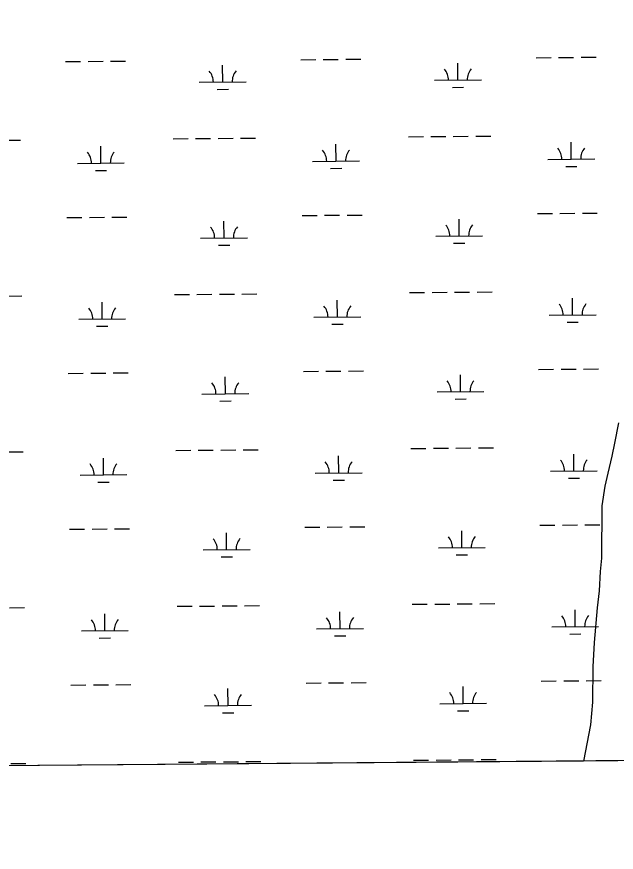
# Model space of a CAD drawing. Extents: x 3568792 to 3606828, y 529143 to 554785.
# Drawn here: x 3592959 to 3594238, y 534531 to 536315 of the extents above; entities that cross this region are included whole.
import ezdxf

# ---------------------------------------------------------------- set-up
doc = ezdxf.new("R2010")
doc.units = 0
for name, color, linetype in [('V-GRID-FRAM', 7, 'Continuous'), ('V-SITE-VEGE', 7, 'Continuous'), ('V-WETL-SWMP', 7, 'Continuous')]:
    doc.layers.add(name, color=color, linetype=linetype)

msp = doc.modelspace()

# ---------------------------------------------------------------- linework, layer by layer
at = {"layer": 'V-GRID-FRAM'}
msp.add_lwpolyline([(3570936, 552713.8), (3602582.8, 552980.8), (3602744.1, 534798.4), (3571081.5, 534531.3), (3570936, 552713.8)], dxfattribs=at)
at = {"layer": 'V-SITE-VEGE'}
for p, q in [((3594243, 535448.3), (3594234.7, 535404.4)), ((3594234.7, 535404.4), (3594228.4, 535376.5)), ((3594228.4, 535376.5), (3594220.1, 535340.6)), ((3594220.1, 535340.6), (3594213.8, 535312.7)), ((3594213.8, 535312.7), (3594207.5, 535270.8)), ((3594207.5, 535270.8), (3594206.5, 535159)), ((3594206.5, 535159), (3594204.2, 535131)), ((3594204.2, 535131), (3594201.8, 535089.1)), ((3594201.8, 535089.1), (3594197.5, 535053.2)), ((3594197.5, 535053.2), (3594190.8, 534979.3)), ((3594190.8, 534979.3), (3594188.4, 534927.4)), ((3594188.4, 534927.4), (3594187.7, 534851.5)), ((3594187.7, 534851.5), (3594183.3, 534803.6)), ((3594183.3, 534803.6), (3594168.6, 534726.1)), ((3594168.6, 534726.1), (3587291.2, 534668.1))]:
    msp.add_line(p, q, dxfattribs=at)
at = {"layer": 'V-WETL-SWMP'}
for p, q in [((3593063.2, 536218.9), (3593095.2, 536219.2)), ((3593111.2, 536219.3), (3593143.2, 536219.6)), ((3593159.2, 536219.7), (3593191.2, 536220)), ((3593398.4, 536175.3), (3593398.1, 536211.3)), ((3593565.1, 536223.1), (3593597.1, 536223.4)), ((3593613.1, 536223.5), (3593645.1, 536223.8)), ((3593661.1, 536223.9), (3593693.1, 536224.2)), ((3593900.3, 536179.5), (3593900, 536215.5)), ((3594067, 536227.3), (3594099, 536227.6)), ((3594115, 536227.8), (3594147, 536228)), ((3594163, 536228.2), (3594195, 536228.4)), ((3593348.4, 536174.9), (3593448.4, 536175.7)), ((3593850.3, 536179.1), (3593950.3, 536179.9)), ((3593386.6, 536159.7), (3593410.6, 536159.9)), ((3593888.4, 536164), (3593912.4, 536164.2)), ((3592934.7, 536051.3), (3592966.7, 536051.6)), ((3593292.6, 536054.3), (3593324.6, 536054.6)), ((3593340.6, 536054.7), (3593372.6, 536055)), ((3593388.6, 536055.1), (3593420.6, 536055.4)), ((3593436.6, 536055.5), (3593468.6, 536055.8)), ((3593794.5, 536058.5), (3593826.5, 536058.8)), ((3593842.5, 536058.9), (3593874.5, 536059.2)), ((3593890.5, 536059.4), (3593922.5, 536059.6)), ((3593938.5, 536059.8), (3593970.5, 536060)), ((3593138.4, 536002.3), (3593138.1, 536038.3)), ((3593640.3, 536006.5), (3593640, 536042.5)), ((3594142.2, 536010.7), (3594141.9, 536046.7)), ((3593088.4, 536001.8), (3593188.4, 536002.7)), ((3593590.3, 536006.1), (3593690.3, 536006.9)), ((3594092.2, 536010.3), (3594192.2, 536011.2)), ((3593126.6, 535986.7), (3593150.6, 535986.9)), ((3593628.5, 535991), (3593652.5, 535991.2)), ((3594130.3, 535995.2), (3594154.3, 535995.4)), ((3593567.9, 535890.5), (3593599.9, 535890.7)), ((3593615.9, 535890.9), (3593647.9, 535891.1)), ((3593663.9, 535891.3), (3593695.9, 535891.5)), ((3594069.8, 535894.7), (3594101.8, 535895)), ((3594117.8, 535895.1), (3594149.8, 535895.4)), ((3594165.8, 535895.5), (3594197.8, 535895.8)), ((3593066, 535886.2), (3593098, 535886.5)), ((3593114, 535886.6), (3593146, 535886.9)), ((3593162, 535887), (3593194, 535887.3)), ((3593401.2, 535842.6), (3593400.9, 535878.6)), ((3593903.1, 535846.8), (3593902.8, 535882.8)), ((3593351.2, 535842.2), (3593451.2, 535843)), ((3593853.1, 535846.4), (3593953.1, 535847.3)), ((3593389.4, 535827.1), (3593413.4, 535827.3)), ((3593891.2, 535831.3), (3593915.2, 535831.5)), ((3592937.5, 535718.6), (3592969.5, 535718.9)), ((3593295.4, 535721.6), (3593327.4, 535721.9)), ((3593343.4, 535722.1), (3593375.4, 535722.3)), ((3593391.4, 535722.5), (3593423.4, 535722.7)), ((3593439.4, 535722.9), (3593471.4, 535723.1)), ((3593797.3, 535725.9), (3593829.3, 535726.2)), ((3593845.3, 535726.3), (3593877.3, 535726.6)), ((3593893.3, 535726.7), (3593925.3, 535727)), ((3593941.3, 535727.1), (3593973.3, 535727.4)), ((3594145, 535678.1), (3594144.7, 535714.1)), ((3593141.2, 535669.6), (3593140.9, 535705.6)), ((3593643.1, 535673.8), (3593642.8, 535709.8)), ((3594095, 535677.6), (3594195, 535678.5)), ((3593091.2, 535669.2), (3593191.2, 535670)), ((3593593.1, 535673.4), (3593693.1, 535674.3)), ((3593631.3, 535658.3), (3593655.3, 535658.5)), ((3594133.2, 535662.5), (3594157.2, 535662.7)), ((3593129.4, 535654.1), (3593153.4, 535654.3)), ((3593068.8, 535553.6), (3593100.8, 535553.8)), ((3593116.8, 535554), (3593148.8, 535554.2)), ((3593164.8, 535554.4), (3593196.8, 535554.6)), ((3593570.7, 535557.8), (3593602.7, 535558.1)), ((3593618.7, 535558.2), (3593650.7, 535558.5)), ((3593666.7, 535558.6), (3593698.7, 535558.9)), ((3594072.6, 535562), (3594104.6, 535562.3)), ((3594120.6, 535562.4), (3594152.6, 535562.7)), ((3594168.6, 535562.8), (3594200.6, 535563.1)), ((3593404, 535510), (3593403.7, 535546)), ((3593905.9, 535514.2), (3593905.6, 535550.2)), ((3593354, 535509.5), (3593454, 535510.4)), ((3593855.9, 535513.8), (3593955.9, 535514.6)), ((3593894.1, 535498.7), (3593918.1, 535498.9)), ((3593392.2, 535494.4), (3593416.2, 535494.6)), ((3593800.1, 535393.2), (3593832.1, 535393.5)), ((3593848.1, 535393.6), (3593880.1, 535393.9)), ((3593896.1, 535394), (3593928.1, 535394.3)), ((3593944.1, 535394.4), (3593976.1, 535394.7)), ((3592940.3, 535386), (3592972.3, 535386.2)), ((3593144.1, 535336.9), (3593143.7, 535372.9)), ((3593298.2, 535389), (3593330.2, 535389.3)), ((3593346.2, 535389.4), (3593378.2, 535389.7)), ((3593394.2, 535389.8), (3593426.2, 535390.1)), ((3593442.2, 535390.2), (3593474.2, 535390.5)), ((3593645.9, 535341.2), (3593645.6, 535377.2)), ((3594147.8, 535345.4), (3594147.5, 535381.4)), ((3593094.1, 535336.5), (3593194, 535337.4)), ((3593595.9, 535340.8), (3593695.9, 535341.6)), ((3594097.8, 535345), (3594197.8, 535345.8)), ((3593132.2, 535321.4), (3593156.2, 535321.6)), ((3593634.1, 535325.6), (3593658.1, 535325.8)), ((3594136, 535329.9), (3594160, 535330.1)), ((3594123.4, 535229.8), (3594155.4, 535230)), ((3594171.4, 535230.2), (3594203.4, 535230.4)), ((3593071.6, 535220.9), (3593103.6, 535221.2)), ((3593119.6, 535221.3), (3593151.6, 535221.6)), ((3593167.6, 535221.7), (3593199.6, 535222)), ((3593406.8, 535177.3), (3593406.5, 535213.3)), ((3593573.5, 535225.1), (3593605.5, 535225.4)), ((3593621.5, 535225.5), (3593653.5, 535225.8)), ((3593669.5, 535225.9), (3593701.5, 535226.2)), ((3593908.7, 535181.5), (3593908.4, 535217.5)), ((3594075.4, 535229.4), (3594107.4, 535229.6)), ((3593356.8, 535176.9), (3593456.8, 535177.7)), ((3593858.7, 535181.1), (3593958.7, 535181.9)), ((3593395, 535161.8), (3593419, 535162)), ((3593896.9, 535166), (3593920.9, 535166.2)), ((3592943.1, 535053.3), (3592975.1, 535053.6)), ((3593301, 535056.3), (3593333, 535056.6)), ((3593349, 535056.7), (3593381, 535057)), ((3593397, 535057.1), (3593429, 535057.4)), ((3593445, 535057.5), (3593477, 535057.8)), ((3593802.9, 535060.6), (3593834.9, 535060.8)), ((3593850.9, 535061), (3593882.9, 535061.2)), ((3593898.9, 535061.4), (3593930.9, 535061.6)), ((3593946.9, 535061.8), (3593978.9, 535062)), ((3593146.9, 535004.3), (3593146.6, 535040.3)), ((3593648.7, 535008.5), (3593648.4, 535044.5)), ((3594150.6, 535012.7), (3594150.3, 535048.7)), ((3593096.9, 535003.9), (3593196.9, 535004.7)), ((3593598.8, 535008.1), (3593698.7, 535008.9)), ((3594100.6, 535012.3), (3594200.6, 535013.2)), ((3593135, 534988.7), (3593159, 534988.9)), ((3593636.9, 534993), (3593660.9, 534993.2)), ((3594138.8, 534997.2), (3594162.8, 534997.4)), ((3593576.3, 534892.5), (3593608.3, 534892.7)), ((3593624.3, 534892.9), (3593656.3, 534893.1)), ((3593672.3, 534893.3), (3593704.3, 534893.5)), ((3594078.2, 534896.7), (3594110.2, 534897)), ((3594126.2, 534897.1), (3594158.2, 534897.4)), ((3594174.2, 534897.5), (3594206.2, 534897.8)), ((3593074.4, 534888.2), (3593106.4, 534888.5)), ((3593122.4, 534888.6), (3593154.4, 534888.9)), ((3593170.4, 534889), (3593202.4, 534889.3)), ((3593409.7, 534844.6), (3593409.3, 534880.6)), ((3593911.5, 534848.9), (3593911.2, 534884.9)), ((3593359.7, 534844.2), (3593459.6, 534845)), ((3593861.5, 534848.4), (3593961.5, 534849.3)), ((3593397.8, 534829.1), (3593421.8, 534829.3)), ((3593899.7, 534833.3), (3593923.7, 534833.5)), ((3594241.8, 534726.7), (3590782.9, 534697.5)), ((3592945.9, 534720.6), (3592977.9, 534720.9)), ((3593303.8, 534723.7), (3593335.8, 534723.9)), ((3593351.8, 534724.1), (3593383.8, 534724.3)), ((3593399.8, 534724.5), (3593431.8, 534724.7)), ((3593447.8, 534724.9), (3593479.8, 534725.1)), ((3593805.7, 534727.9), (3593837.7, 534728.2)), ((3593853.7, 534728.3), (3593885.7, 534728.6)), ((3593901.7, 534728.7), (3593933.7, 534729)), ((3593949.7, 534729.1), (3593981.7, 534729.4))]:
    msp.add_line(p, q, dxfattribs=at)
for centre, start, end in [((3593343.2, 536175.3), 359.7115, 41.2552), ((3593453.7, 536176.2), 139.7115, 181.2552), ((3593845.1, 536179.5), 359.7115, 41.2552), ((3593955.5, 536180.5), 139.7115, 181.2552), ((3594087, 536010.7), 359.7115, 41.2552), ((3594197.5, 536011.7), 139.7115, 181.2552), ((3593083.2, 536002.3), 359.7115, 41.2552), ((3593193.7, 536003.2), 139.7115, 181.2552), ((3593585.1, 536006.5), 359.7115, 41.2552), ((3593695.6, 536007.4), 139.7115, 181.2552), ((3593346, 535842.6), 359.7115, 41.2552), ((3593456.5, 535843.6), 139.7115, 181.2552), ((3593847.9, 535846.9), 359.7115, 41.2552), ((3593958.4, 535847.8), 139.7115, 181.2552), ((3593587.9, 535673.8), 359.7115, 41.2552), ((3593698.4, 535674.8), 139.7115, 181.2552), ((3594089.8, 535678.1), 359.7115, 41.2552), ((3594200.3, 535679), 139.7115, 181.2552), ((3593086, 535669.6), 359.7115, 41.2552), ((3593196.5, 535670.5), 139.7115, 181.2552), ((3593348.8, 535510), 359.7115, 41.2552), ((3593459.3, 535510.9), 139.7115, 181.2552), ((3593850.7, 535514.2), 359.7115, 41.2552), ((3593961.2, 535515.1), 139.7115, 181.2552), ((3593088.8, 535336.9), 359.7115, 41.2552), ((3593199.3, 535337.9), 139.7115, 181.2552), ((3593590.7, 535341.2), 359.7115, 41.2552), ((3593701.2, 535342.1), 139.7115, 181.2552), ((3594092.6, 535345.4), 359.7115, 41.2552), ((3594203.1, 535346.3), 139.7115, 181.2552), ((3593351.6, 535177.3), 359.7115, 41.2552), ((3593462.1, 535178.2), 139.7115, 181.2552), ((3593853.5, 535181.5), 359.7115, 41.2552), ((3593964, 535182.5), 139.7115, 181.2552), ((3594095.4, 535012.8), 359.7115, 41.2552), ((3594205.9, 535013.7), 139.7115, 181.2552), ((3593091.6, 535004.3), 359.7115, 41.2552), ((3593202.1, 535005.2), 139.7115, 181.2552), ((3593593.5, 535008.5), 359.7115, 41.2552), ((3593704, 535009.5), 139.7115, 181.2552), ((3593354.4, 534844.6), 359.7115, 41.2552), ((3593464.9, 534845.6), 139.7115, 181.2552), ((3593856.3, 534848.9), 359.7115, 41.2552), ((3593966.8, 534849.8), 139.7115, 181.2552)]:
    msp.add_arc(centre, 35.2, start, end, dxfattribs=at)

doc.saveas('drawing.dxf')
